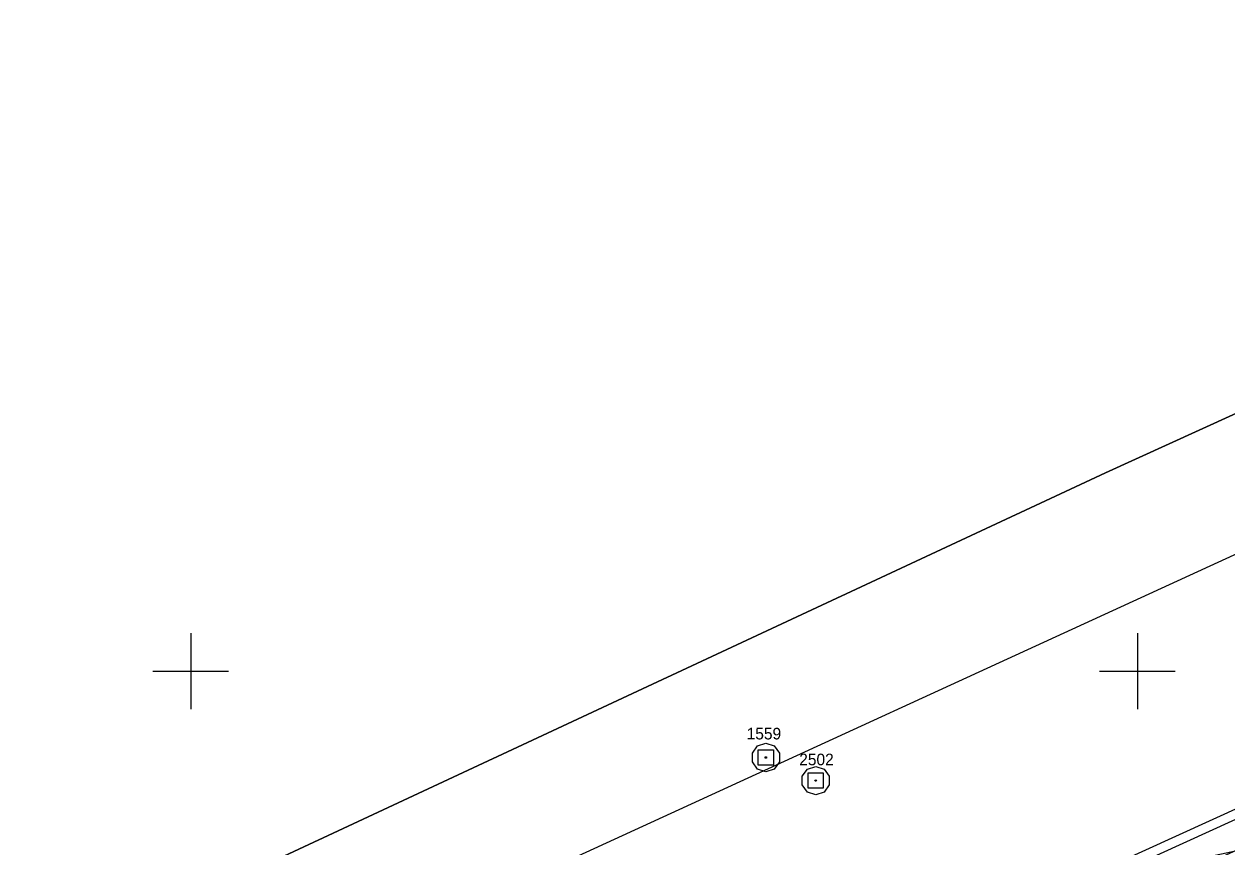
# Model space of a CAD drawing. Extents: x 544674 to 552202, y 6585829 to 6588119.
# Drawn here: x 549564.8 to 549818.9, y 6587562.9 to 6587736.7 of the extents above; entities that cross this region are included whole.
import ezdxf

# ---------------------------------------------------------------- set-up
doc = ezdxf.new("R2010")
doc.units = 0
for name, color, linetype in [('ALUSVORK', 7, 'Continuous'), ('illumineerimisjooned', 7, 'Continuous'), ('Kaitsevöönd', 7, 'Continuous'), ('kataster', 7, 'Continuous'), ('TM_taotletav', 7, 'Continuous'), ('VORK', 7, 'Continuous')]:
    doc.layers.add(name, color=color, linetype=linetype)

msp = doc.modelspace()

# ---------------------------------------------------------------- linework, layer by layer
at = {"layer": 'ALUSVORK'}
for points in [[(549719.9, 6587583.36), (549723.1, 6587583.36), (549723.1, 6587580.16), (549719.9, 6587580.16)], [(549730.44, 6587578.49), (549733.64, 6587578.49), (549733.64, 6587575.29), (549730.44, 6587575.29)]]:
    msp.add_lwpolyline(points, close=True, dxfattribs=at)
for centre in [(549721.5, 6587581.76), (549732.04, 6587576.89)]:
    msp.add_circle(centre, 0.16, dxfattribs=at)
at = {"layer": 'illumineerimisjooned'}
msp.add_lwpolyline([(549387.98, 6587375.76), (549390.91, 6587382.15), (549446.17, 6587399.12), (549694.38, 6587511.14), (549936.11, 6587621.23), (549952.63, 6587518.32)], dxfattribs=at)
at = {"layer": 'Kaitsevöönd'}
msp.add_lwpolyline([(550001.36, 6587736.7), (549793.23, 6587641.93), (549422.76, 6587469.1), (549214.09, 6587399.02)], dxfattribs=at)
for points in [[(549214.09, 6587399.02), (549422.76, 6587469.1), (549793.23, 6587641.93), (550001.36, 6587736.7), (550028.85, 6587656.86), (549817.92, 6587560.79), (549450.16, 6587393.25), (549241.64, 6587329.16)], [(549721.5, 6587578.76), (549719.74, 6587579.33), (549718.65, 6587580.83), (549718.65, 6587582.69), (549719.74, 6587584.19), (549721.5, 6587584.76), (549723.26, 6587584.19), (549724.35, 6587582.69), (549724.35, 6587580.83), (549723.26, 6587579.33)], [(549732.04, 6587573.89), (549730.28, 6587574.46), (549729.19, 6587575.96), (549729.19, 6587577.82), (549730.28, 6587579.32), (549732.04, 6587579.89), (549733.8, 6587579.32), (549734.89, 6587577.82), (549734.89, 6587575.96), (549733.8, 6587574.46)]]:
    msp.add_lwpolyline(points, close=True, dxfattribs=at)
at = {"layer": 'kataster'}
msp.add_lwpolyline([(549567.97, 6587508.76), (549928.35, 6587674.07), (549932.48, 6587653.34), (549935.11, 6587640.1), (549943.48, 6587587.82)], close=True, dxfattribs=at)
at = {"layer": 'TM_taotletav'}
msp.add_lwpolyline([(549384.3, 6587372.54), (549389.47, 6587383.8), (549445.46, 6587401), (549445.46, 6587401), (549693.56, 6587512.96), (549937.67, 6587624.14)], dxfattribs=at)
at = {"layer": 'VORK'}
for p, q in [((549600, 6587608), (549600, 6587592)), ((549800, 6587608), (549800, 6587592)), ((549592, 6587600), (549608, 6587600)), ((549792, 6587600), (549808, 6587600))]:
    msp.add_line(p, q, dxfattribs=at)

# ---------------------------------------------------------------- texts
at = {"layer": 'ALUSVORK'}
for s, p in [('1559', (549717.44, 6587585.58)), ('2502', (549728.55, 6587580.12))]:
    msp.add_text(s, height=2.45, dxfattribs=at).set_placement(p)

doc.saveas('drawing.dxf')
